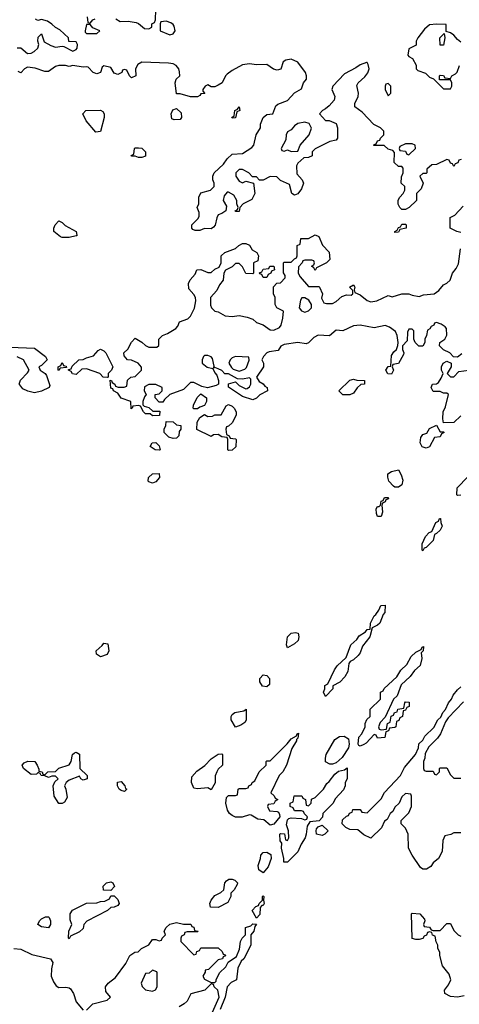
# Model space of a CAD drawing. Header units: inches. Extents: x 2380249 to 2585472, y 382747 to 546448.
# Tile 395 of 626: x 2496264 to 2498801, y 462488 to 468174. Entities that reach past the tile are written whole.
import ezdxf

# ---------------------------------------------------------------- set-up
doc = ezdxf.new("R2010")
doc.units = ezdxf.units.IN
doc.header["$MEASUREMENT"] = 0
doc.layers.add('C4496', color=7, linetype='Continuous')

msp = doc.modelspace()

# ---------------------------------------------------------------- linework, layer by layer
at = {"layer": 'C4496', "color": 4, "elevation": 48}
for points in [[(2496819.6, 468179.6), (2496843.6, 468163.6), (2496890, 468164.7), (2496936.9, 468156.9), (2496950, 468152), (2496983.6, 468123.6), (2497010, 468122), (2497026, 468130), (2497026, 468150), (2497042, 468158), (2497047.3, 468172.7), (2497049, 468230)], [(2496250, 468011.3), (2496270, 468012), (2496310, 467978), (2496330, 467981), (2496348, 467990), (2496368.7, 468010), (2496375.3, 468030), (2496369, 468050), (2496370, 468074), (2496390, 468092), (2496406.4, 468046.4), (2496444.5, 468024.5), (2496470, 468016), (2496510, 468022), (2496519.6, 468019.6), (2496570, 467992), (2496590, 468002), (2496595.3, 468010), (2496598, 468030), (2496590, 468046), (2496547.3, 468047.3), (2496546, 468070), (2496496, 468116), (2496470, 468129.2), (2496450, 468149), (2496424.7, 468164.7), (2496390, 468175.3), (2496368.4, 468168.4), (2496356.4, 468176.4)], [(2496654, 468190), (2496658, 468158), (2496670, 468154), (2496687.3, 468172.7), (2496700.4, 468179.6)], [(2498810, 468044), (2498790, 468059), (2498770, 468084), (2498750, 468098), (2498726, 468106), (2498726, 468146), (2498670, 468148.7), (2498630, 468144), (2498600.5, 468119.5), (2498562, 468070), (2498552, 468050), (2498552.7, 468027.3), (2498510, 468006), (2498504.7, 467970), (2498510, 467962), (2498532, 467950), (2498551.6, 467911.6), (2498552, 467890), (2498561, 467881), (2498605.4, 467865.4), (2498630, 467842), (2498652.7, 467832.7), (2498710, 467774), (2498750, 467774), (2498758, 467790), (2498758, 467810), (2498750, 467826), (2498686, 467826), (2498686, 467850), (2498690, 467854), (2498710, 467852), (2498718, 467838), (2498750, 467834), (2498758, 467850), (2498779, 467861), (2498789, 467871), (2498802, 467910)], [(2498812.7, 467367.3), (2498798, 467362), (2498792.7, 467347.3), (2498778, 467342), (2498770, 467326), (2498762, 467342), (2498750, 467346), (2498742, 467362), (2498730, 467366), (2498670, 467338), (2498643.6, 467336.4), (2498614, 467310), (2498614, 467290), (2498610, 467286), (2498590, 467286), (2498574, 467270), (2498592, 467230), (2498582, 467198), (2498554, 467170), (2498554, 467130), (2498511.1, 467088.9), (2498490, 467078), (2498470, 467078), (2498458, 467090), (2498448.9, 467108.9), (2498448.9, 467131.1), (2498458, 467150), (2498478, 467170), (2498486, 467190), (2498486, 467210), (2498466, 467230), (2498467.3, 467267.3), (2498478, 467290), (2498476.4, 467316.4), (2498470, 467326), (2498450, 467326), (2498426, 467350), (2498427.3, 467407.3), (2498418, 467418), (2498390, 467426), (2498367.3, 467447.3), (2498308, 467448), (2498310, 467454), (2498322, 467458), (2498330, 467474), (2498342, 467478), (2498346, 467490), (2498366, 467510), (2498366, 467530), (2498346, 467550), (2498308.9, 467568.9), (2498240.4, 467640.4), (2498198, 467670), (2498198, 467690), (2498218, 467730), (2498219, 467750), (2498210, 467794), (2498218, 467810), (2498256, 467844), (2498273.2, 467866.8), (2498282, 467890), (2498275.3, 467915.3), (2498270, 467926), (2498266, 467926), (2498230, 467914), (2498204.5, 467895.5), (2498138, 467862), (2498072, 467790), (2498064.7, 467770), (2498082.8, 467730), (2498078.8, 467710), (2498050, 467677.2), (2498030, 467659), (2498012, 467650), (2497994, 467630), (2498030, 467592), (2498050, 467592), (2498090, 467574), (2498098, 467550), (2498098, 467490), (2498090, 467478), (2498054, 467470), (2497970, 467428), (2497952, 467410), (2497952.7, 467387.3), (2497930, 467378), (2497903.6, 467376.4), (2497870, 467346), (2497862, 467330), (2497863.6, 467283.6), (2497894, 467250), (2497902, 467230), (2497890, 467198), (2497870, 467169), (2497850, 467161.2), (2497835.3, 467170), (2497822, 467222), (2497770, 467246), (2497747.3, 467267.3), (2497710, 467268), (2497670, 467248), (2497648, 467248), (2497630, 467266), (2497607.3, 467267.3), (2497586, 467290), (2497550, 467308), (2497530, 467308), (2497512, 467290), (2497512, 467270), (2497530, 467242), (2497550, 467232), (2497570, 467242), (2497614, 467230), (2497622, 467170), (2497603.6, 467136.4), (2497554, 467110), (2497534, 467090), (2497530, 467066), (2497510, 467066), (2497508, 467070), (2497522, 467078), (2497526, 467090), (2497518, 467110), (2497518, 467130), (2497500.4, 467160.4), (2497470, 467178), (2497462, 467178), (2497443.6, 467156.4), (2497438, 467130), (2497456.9, 467096.9), (2497454, 467070), (2497430, 467054), (2497410, 467048), (2497401, 467030), (2497391.6, 466988.4), (2497383.6, 466976.4), (2497370, 466966), (2497330, 466968), (2497303.6, 466956.4), (2497276.4, 466956.4), (2497263.1, 466963.1), (2497258, 466970), (2497258, 466990), (2497294.6, 467025.4), (2497300.4, 467039.6), (2497300.4, 467060.4), (2497288.7, 467090), (2497298, 467110), (2497298, 467150), (2497310, 467174), (2497366, 467190), (2497386, 467210), (2497386, 467230), (2497378, 467250), (2497378, 467270), (2497386, 467290), (2497440.4, 467339.6), (2497462, 467370), (2497490, 467398), (2497550, 467402), (2497604.7, 467435.3), (2497615.3, 467450), (2497628.7, 467510), (2497654, 467550), (2497654, 467570), (2497668.7, 467610), (2497690, 467626), (2497726, 467630), (2497743.1, 467676.9), (2497754.6, 467685.4), (2497810, 467706.8), (2497850, 467751.3), (2497890, 467774), (2497902, 467810), (2497919, 467830), (2497919, 467850), (2497914, 467870), (2497870, 467928.7), (2497830, 467945.2), (2497799.8, 467940.2), (2497784.7, 467930), (2497771.1, 467888.9), (2497750, 467882), (2497729.1, 467889.1), (2497690, 467915.3), (2497630, 467914), (2497590, 467919), (2497550, 467914), (2497490, 467881.2), (2497461.4, 467858.6), (2497451.3, 467850), (2497432, 467810), (2497410, 467795.3), (2497390, 467786), (2497370, 467786), (2497350, 467798), (2497334, 467790), (2497322, 467770), (2497322, 467762), (2497332.7, 467747.3), (2497310, 467746), (2497303.6, 467736.4), (2497290, 467729), (2497250, 467728.7), (2497190, 467746), (2497170, 467746), (2497162, 467810), (2497168, 467830), (2497188, 467850), (2497187.3, 467872.7), (2497182, 467890), (2497168, 467910), (2497150, 467919), (2497123.1, 467923.1), (2496970, 467928), (2496945.4, 467914.6), (2496932, 467890), (2496934, 467850), (2496910, 467838), (2496898, 467850), (2496882, 467882), (2496870, 467886), (2496858, 467882), (2496854, 467870), (2496830, 467858), (2496810, 467866), (2496790, 467898), (2496750, 467908), (2496741, 467899), (2496731.1, 467868.9), (2496710, 467862), (2496688.7, 467868.7), (2496659, 467899), (2496650, 467902), (2496630, 467899), (2496570, 467908.7), (2496550, 467904), (2496528.9, 467908.9), (2496490, 467909), (2496470, 467904), (2496430, 467875.3), (2496410, 467875.3), (2496353.6, 467893.6), (2496310, 467899), (2496292, 467890), (2496270, 467868), (2496255.3, 467875.3)], [(2498810, 466946), (2498786, 466950), (2498748, 466970), (2498748.4, 467031.6), (2498774.6, 467045.4), (2498823.1, 467096.9)], [(2498816, 466244), (2498790, 466226), (2498767.3, 466227.3), (2498746, 466250), (2498710, 466268), (2498686, 466290), (2498688, 466310), (2498718, 466330), (2498728.4, 466351.6), (2498728, 466390), (2498720.4, 466400.4), (2498696.4, 466416.4), (2498670, 466426), (2498658, 466422), (2498654, 466410), (2498638, 466402), (2498632, 466388), (2498618, 466382), (2498612, 466350), (2498602, 466330), (2498602, 466310), (2498590, 466288), (2498568.4, 466288.4), (2498546, 466310), (2498538, 466330), (2498538, 466378), (2498530, 466386), (2498510, 466386), (2498502, 466370), (2498499.6, 466320.4), (2498474, 466290), (2498474, 466270), (2498482, 466250), (2498479.6, 466240.4), (2498450.7, 466189.3), (2498418, 466182), (2498414, 466170), (2498422, 466150), (2498410, 466128), (2498389.1, 466129.1), (2498378, 466150), (2498390, 466172), (2498406, 466174), (2498410, 466234), (2498423.1, 466256.9), (2498438, 466270), (2498447.3, 466292.7), (2498448, 466310), (2498442, 466350), (2498433.6, 466373.6), (2498398, 466398), (2498372.7, 466407.3), (2498310, 466394), (2498229.1, 466409.1), (2498190, 466406), (2498130, 466378), (2498090, 466382), (2498051.6, 466348.4), (2497987.5, 466352.5), (2497962, 466338), (2497930, 466308), (2497916.9, 466303.1), (2497870, 466309), (2497790, 466298), (2497771.6, 466288.4), (2497756, 466264), (2497704.5, 466255.5), (2497690.7, 466249.3), (2497671.3, 466230), (2497662, 466210), (2497670.9, 466190.9), (2497671.3, 466170), (2497631.3, 466110), (2497645.4, 466085.4), (2497670, 466071.3), (2497678, 466058), (2497692, 466050), (2497694, 466030), (2497650, 466008), (2497630, 465988), (2497610, 465978), (2497550, 465998), (2497468.4, 466051.6), (2497469, 466071), (2497510, 466082), (2497530, 466062), (2497570, 466042), (2497576.4, 466043.6), (2497590, 466054), (2497598, 466070), (2497598, 466098), (2497590, 466106), (2497550, 466098), (2497520.4, 466100.4), (2497470, 466128.7), (2497448.9, 466128.9), (2497430, 466148), (2497410, 466158), (2497390, 466166), (2497382, 466162), (2497386, 466174), (2497377.2, 466217.2), (2497370, 466228), (2497350, 466235.3), (2497330, 466235.3), (2497324.7, 466230), (2497318, 466210), (2497318, 466190), (2497347.1, 466167.1), (2497379.6, 466159.6), (2497390, 466134), (2497402, 466122), (2497412, 466090), (2497412, 466070), (2497398, 466062), (2497348.7, 466048.7), (2497315.3, 466055.3), (2497270, 466078), (2497250, 466078), (2497210, 466038), (2497131.1, 466008.9), (2497099.6, 465980.4), (2497090, 465966), (2497070, 465966), (2497046, 465990), (2497046, 466010), (2497070, 466014), (2497086, 466030), (2497086, 466050), (2497050, 466068), (2497010, 466068), (2496985.4, 466054.6), (2496982, 466030), (2496994, 466010), (2496983.6, 465996.4), (2496974, 465970), (2496974, 465950), (2496982, 465942), (2497010, 465934), (2497032.7, 465912.7), (2497072.7, 465912.7), (2497072, 465888), (2497030, 465886), (2497018, 465898), (2496990, 465898), (2496978, 465910), (2496962, 465942), (2496950, 465946), (2496918, 465942), (2496914, 465930), (2496907.3, 465927.3), (2496906, 465970), (2496849, 465989), (2496830, 466018), (2496806, 466030), (2496802, 466042), (2496790, 466046), (2496787.3, 466092.7), (2496794, 466090), (2496798, 466078), (2496814, 466070), (2496818, 466058), (2496832.7, 466052.7), (2496867.3, 466052.7), (2496882, 466058), (2496887.3, 466092.7), (2496906, 466110), (2496930, 466114), (2496968, 466150), (2496967.3, 466167.3), (2496948, 466190), (2496910, 466208.7), (2496886, 466210), (2496867.3, 466232.7), (2496866, 466250), (2496888.7, 466271.3), (2496909, 466311), (2496930, 466334), (2496970, 466312), (2496990, 466292), (2497010, 466282), (2497056.4, 466283.6), (2497067.3, 466292.7), (2497068, 466330), (2497088, 466350), (2497118, 466362), (2497166, 466390), (2497176.4, 466403.6), (2497186, 466430), (2497234, 466446), (2497250, 466462), (2497272.5, 466507.5), (2497281.2, 466550), (2497279, 466570), (2497270, 466588), (2497240.4, 466620.4), (2497238, 466650), (2497247.3, 466672.7), (2497276.4, 466703.6), (2497286, 466730), (2497310, 466732), (2497350, 466714), (2497370, 466714), (2497390, 466734), (2497415.3, 466744.7), (2497426, 466770), (2497426, 466810), (2497448, 466830), (2497510, 466852), (2497528, 466870), (2497550, 466882), (2497570, 466882), (2497590, 466872), (2497605.4, 466845.4), (2497632, 466830), (2497642, 466810), (2497638, 466782), (2497614, 466770), (2497614, 466710), (2497610, 466706), (2497570, 466708), (2497550, 466746), (2497530, 466766), (2497510, 466766), (2497490, 466746), (2497451.6, 466728.4), (2497442, 466710), (2497438, 466670), (2497416.9, 466643.1), (2497402, 466610), (2497366, 466570), (2497365.2, 466525.2), (2497371, 466510), (2497390, 466491), (2497410, 466486.8), (2497450, 466464.7), (2497490, 466461), (2497530, 466466), (2497576.9, 466456.9), (2497610, 466444.7), (2497630, 466426), (2497670, 466411.3), (2497710, 466384), (2497730, 466380.7), (2497764.1, 466395.9), (2497772.7, 466410), (2497782.7, 466450), (2497786, 466490), (2497748, 466510), (2497738, 466530), (2497738, 466570), (2497728, 466590), (2497728, 466632), (2497747.3, 466652.7), (2497770, 466654), (2497796.4, 466683.6), (2497796.4, 466696.4), (2497787.3, 466712.7), (2497786, 466770), (2497790, 466774), (2497830, 466774), (2497850, 466794), (2497862, 466798), (2497866, 466810), (2497866, 466870), (2497882, 466878), (2497886, 466910), (2497930, 466911.3), (2497970, 466931.3), (2497990, 466922), (2498011.6, 466871.6), (2498050.9, 466830.9), (2498054, 466790), (2498034, 466770), (2497978, 466742), (2497970, 466726), (2497962, 466742), (2497948, 466750), (2497962, 466758), (2497966, 466770), (2497962, 466782), (2497950, 466786), (2497910, 466786), (2497898, 466782), (2497894, 466770), (2497872.7, 466747.3), (2497872, 466710), (2497882, 466690), (2497930, 466634), (2497990, 466634), (2497994, 466630), (2498011, 466591), (2498005.4, 466565.4), (2498019.6, 466539.6), (2498035.3, 466535.3), (2498070, 466536), (2498090, 466546), (2498124, 466576), (2498150, 466584.7), (2498176.4, 466583.6), (2498186, 466590), (2498186, 466610), (2498168, 466630), (2498190, 466642), (2498198, 466630), (2498194, 466614), (2498198, 466598), (2498230, 466584.7), (2498270, 466552), (2498290, 466544.7), (2498326, 466550), (2498390, 466582), (2498414, 466574), (2498470, 466591.3), (2498510, 466591.3), (2498530, 466582.8), (2498570, 466576), (2498594, 466586), (2498655.3, 466590), (2498684, 466610), (2498710, 466642), (2498730, 466652), (2498748, 466670), (2498762, 466710), (2498783.1, 466736.9), (2498796.4, 466763.6), (2498808, 466850)], [(2496210, 466282), (2496350, 466277.3), (2496414, 466230), (2496422, 466210), (2496390, 466178), (2496374, 466170), (2496382, 466150), (2496411.1, 466131.1), (2496419.8, 466119.8), (2496438, 466062), (2496434, 466050), (2496390, 466028), (2496350, 466019), (2496311.1, 466028.9), (2496282.7, 466042.7), (2496264.7, 466064.7), (2496262, 466070), (2496268.4, 466091.6), (2496310, 466134), (2496318, 466150), (2496286, 466210), (2496250, 466228)], [(2498810, 465886), (2498770, 465848), (2498710, 465846), (2498706, 465870), (2498708.7, 465910), (2498722, 465938), (2498738, 466010), (2498730, 466018), (2498710, 466018), (2498690, 466026), (2498650, 466026), (2498638, 466050), (2498646, 466070), (2498670, 466072), (2498680.4, 466079.6), (2498696.4, 466103.6), (2498708, 466130), (2498698, 466150), (2498698, 466170), (2498708, 466190), (2498730, 466202), (2498754, 466190), (2498754, 466170), (2498732, 466130), (2498750, 466112), (2498770, 466112), (2498798, 466142), (2498855.3, 466150)], [(2498810, 465428), (2498790, 465426), (2498786, 465430), (2498788.4, 465471.6), (2498850, 465534)], [(2498810, 463478), (2498770, 463478), (2498751.6, 463468.4), (2498718, 463462), (2498705.4, 463434.6), (2498702, 463370), (2498682, 463330), (2498650, 463306), (2498636.9, 463283.1), (2498611.3, 463268.7), (2498590, 463268.7), (2498578, 463278), (2498529.1, 463349.1), (2498508, 463390), (2498506, 463470), (2498490, 463506), (2498466, 463530), (2498466, 463550), (2498510, 463594), (2498526, 463630), (2498526, 463690), (2498522, 463702), (2498490, 463706), (2498470, 463686), (2498454, 463650), (2498430, 463626), (2498418, 463602), (2498402, 463590), (2498384.7, 463555.3), (2498370, 463546), (2498352.7, 463507.3), (2498291.6, 463448.4), (2498250, 463466), (2498216.4, 463496.4), (2498170, 463498), (2498146, 463510), (2498126, 463530), (2498127.3, 463552.7), (2498150, 463574), (2498162, 463578), (2498167.3, 463592.7), (2498182, 463598), (2498187.3, 463612.7), (2498230, 463614), (2498238, 463598), (2498270, 463594), (2498350, 463674), (2498368.7, 463711.3), (2498462, 463810), (2498484.7, 463855.3), (2498548, 463930), (2498566, 463970), (2498567.3, 463992.7), (2498590, 464014), (2498603.1, 464036.9), (2498654, 464086), (2498678, 464130), (2498694.6, 464145.4), (2498706, 464174), (2498722, 464190), (2498739, 464230), (2498755.3, 464250), (2498766, 464274), (2498790, 464304.7), (2498810, 464322)], [(2498825.4, 464234.6), (2498736.9, 464143.1), (2498721, 464119), (2498692, 464050), (2498675.3, 464024.7), (2498624.7, 463975.3), (2498603.6, 463936.4), (2498602, 463910), (2498594, 463890), (2498594, 463850), (2498598, 463838), (2498610, 463834), (2498650, 463834), (2498658, 463818), (2498670, 463814), (2498686, 463830), (2498686, 463850), (2498690, 463854), (2498730, 463854), (2498750, 463814), (2498770, 463794), (2498810, 463794)], [(2498830, 462538), (2498790.9, 462529.1), (2498750, 462534), (2498718, 462550), (2498715.3, 462570), (2498739.5, 462600.5), (2498753.2, 462630), (2498742.5, 462662.5), (2498704, 462710), (2498688.7, 462770), (2498688.4, 462788.4), (2498678, 462810), (2498678, 462830), (2498668.4, 462848.4), (2498662, 462882), (2498647.3, 462887.3), (2498642, 462902), (2498630, 462906), (2498618, 462902), (2498612.7, 462887.3), (2498598, 462882), (2498591.1, 462868.9), (2498570, 462862), (2498550, 462862), (2498528.9, 462868.9), (2498526, 463010), (2498530, 463014), (2498574, 463010), (2498599.6, 462979.6), (2498602, 462970), (2498594, 462950), (2498598, 462938), (2498630, 462934), (2498638, 462918), (2498650, 462914), (2498690, 462914), (2498730, 462954), (2498750, 462954), (2498770, 462914), (2498794, 462890), (2498810, 462882)], [(2496650, 462454), (2496686, 462490), (2496770, 462512), (2496788, 462530), (2496762, 462562), (2496759.3, 462590), (2496774, 462610), (2496817.2, 462642.8), (2496876.6, 462723.4), (2496899, 462770), (2496928, 462790), (2496948.9, 462791.1), (2496968, 462810), (2497008.7, 462831.3), (2497030, 462862), (2497050, 462862), (2497070, 462854), (2497082, 462858), (2497086, 462870), (2497106, 462890), (2497098, 462910), (2497110, 462932), (2497130, 462951), (2497170, 462961), (2497210, 462951.3), (2497251.1, 462951.1), (2497258, 462938), (2497270, 462934), (2497274, 462914), (2497294, 462910), (2497290, 462906), (2497230, 462906), (2497218, 462902), (2497214, 462890), (2497198, 462882), (2497194, 462870), (2497194, 462850), (2497270, 462774), (2497282, 462778), (2497287.3, 462792.7), (2497302, 462798), (2497310, 462814), (2497410, 462814), (2497432.7, 462792.7), (2497438, 462778), (2497450, 462774), (2497452, 462768), (2497438, 462762), (2497434, 462750), (2497410, 462746), (2497354, 462690), (2497334, 462686), (2497334, 462674), (2497322, 462650), (2497330, 462634), (2497370, 462614), (2497390, 462614), (2497398, 462622), (2497398, 462630), (2497418, 462670), (2497454.6, 462705.4), (2497468, 462732), (2497516, 462764), (2497533.6, 462806.4), (2497538, 462850), (2497548, 462870), (2497568, 462890), (2497567.3, 462932.7), (2497599, 462941), (2497610, 462952), (2497631.3, 462951.3), (2497622, 462938), (2497616, 462910), (2497598, 462890), (2497598.8, 462830), (2497557.3, 462750), (2497543, 462737), (2497522.5, 462697.5), (2497516, 462630), (2497485.4, 462614.6), (2497462, 462590), (2497450.8, 462530), (2497422, 462458)], [(2496230, 462811), (2496270, 462806.8), (2496335.2, 462775.2), (2496442, 462750), (2496456, 462730), (2496447.5, 462692.5), (2496446.8, 462650), (2496458.8, 462618.8), (2496475.3, 462595.3), (2496490, 462584.7), (2496530, 462586.8), (2496550, 462582.8), (2496556.7, 462576.7), (2496574, 462550), (2496590, 462502), (2496630, 462454)], [(2497377.5, 462442.5), (2497415.3, 462530), (2497408, 462570), (2497386, 462590), (2497382, 462602), (2497370, 462606), (2497332, 462570), (2497251.3, 462548.7), (2497230, 462506), (2497214, 462490), (2497185.4, 462474.6)]]:
    msp.add_lwpolyline(points, dxfattribs=at)
for points in [[(2496670, 468146), (2496650, 468146), (2496642, 468110), (2496642, 468102), (2496650, 468094), (2496710, 468094), (2496726, 468110), (2496687.3, 468127.3)], [(2497110, 468166), (2497078, 468162), (2497074, 468150), (2497074, 468110), (2497130, 468086), (2497150, 468092), (2497162, 468110), (2497156.4, 468136.4), (2497150, 468146), (2497136.4, 468156.4)], [(2498690, 468026), (2498688.4, 468068.4), (2498714, 468094), (2498718, 468070), (2498710, 468026)], [(2498390, 467806), (2498378, 467802), (2498374, 467790), (2498374, 467770), (2498390, 467734), (2498406, 467750), (2498406, 467790)], [(2497156.4, 467596.4), (2497142, 467602), (2497138, 467630), (2497147.3, 467652.7), (2497170, 467662), (2497195.3, 467635.3), (2497198, 467610), (2497190, 467598)], [(2497490, 467606), (2497488, 467610), (2497502, 467618), (2497506, 467650), (2497522, 467658), (2497530, 467671), (2497534, 467650), (2497518, 467642), (2497510, 467608)], [(2496704, 467524), (2496648, 467590), (2496628, 467630), (2496646, 467650), (2496730, 467651.3), (2496743.6, 467643.6), (2496752, 467630), (2496752, 467610), (2496730, 467528)], [(2497910, 467582), (2497870, 467575.3), (2497850, 467562), (2497830, 467538), (2497810, 467526), (2497802, 467510), (2497799.6, 467480.4), (2497774, 467430), (2497778, 467418), (2497790, 467414), (2497810, 467422), (2497830, 467412), (2497870, 467414), (2497882, 467450), (2497934, 467510), (2497948.4, 467548.4), (2497934, 467574)], [(2496950, 467378), (2496930, 467386), (2496910, 467386), (2496908, 467390), (2496922, 467398), (2496926, 467430), (2496930, 467434), (2496950, 467434), (2496970, 467432), (2496991.1, 467411.1), (2496990, 467386), (2496970, 467378)], [(2498530, 467458), (2498490, 467458), (2498458, 467442), (2498454, 467430), (2498458, 467418), (2498490, 467414), (2498498, 467398), (2498510, 467394), (2498548, 467430), (2498546, 467450)], [(2496510, 466915.3), (2496500.2, 466920.2), (2496462, 466950), (2496462, 466970), (2496468.7, 466990), (2496490, 467012), (2496510, 467002), (2496526.4, 466986.4), (2496590, 466951.3), (2496594, 466930), (2496594, 466926), (2496590, 466926), (2496550, 466915.3)], [(2498430, 466946), (2498428.7, 466950), (2498442, 466958), (2498450, 466974), (2498462, 466978), (2498470, 466994), (2498490, 466994), (2498494, 466990), (2498494, 466970), (2498458, 466962), (2498450, 466948)], [(2497670, 466686), (2497662, 466702), (2497650, 466706), (2497647.3, 466712.7), (2497662, 466718), (2497670, 466734), (2497702, 466738), (2497708.4, 466751.6), (2497731.6, 466751.6), (2497734, 466730), (2497718, 466722), (2497714, 466710), (2497698, 466702), (2497690, 466686)], [(2497910, 466568), (2497892.7, 466567.3), (2497884.7, 466555.3), (2497878, 466510), (2497890, 466492), (2497910, 466484.7), (2497930, 466492), (2497948, 466510), (2497948, 466530), (2497933.6, 466553.6)], [(2496770, 466108), (2496746, 466110), (2496726, 466130), (2496650, 466158), (2496623.6, 466156.4), (2496590, 466126), (2496568.4, 466128.4), (2496562, 466142), (2496546, 466150), (2496546, 466154), (2496562, 466158), (2496567.3, 466172.7), (2496606, 466210), (2496630, 466212), (2496650, 466222), (2496690, 466232), (2496716.4, 466263.6), (2496730, 466272), (2496750, 466262), (2496762, 466250), (2496802, 466170), (2496794, 466150), (2496774, 466130), (2496774, 466110)], [(2496490, 466148), (2496486, 466150), (2496486, 466170), (2496502, 466178), (2496510, 466194), (2496518, 466178), (2496532.7, 466172.7), (2496534, 466166), (2496498, 466162)], [(2497510, 466229), (2497490, 466222), (2497478, 466210), (2497471.3, 466190), (2497486, 466166), (2497496, 466156), (2497530, 466144.7), (2497564, 466156), (2497573.6, 466166.4), (2497588, 466208), (2497586, 466226)], [(2498130, 466008), (2498106, 466030), (2498170, 466092), (2498190, 466098), (2498210, 466092), (2498254, 466090), (2498254, 466070), (2498232, 466068), (2498211.3, 466048.7), (2498190, 466018), (2498170, 466008)], [(2497270, 465926), (2497266, 465930), (2497267.3, 465947.3), (2497288.4, 465991.6), (2497310, 466014), (2497342, 465990), (2497342, 465970), (2497330, 465946), (2497303.6, 465936.4), (2497290, 465926)], [(2497470, 465686), (2497466, 465690), (2497466, 465750), (2497462, 465762), (2497430, 465766), (2497410, 465778), (2497383.6, 465776.4), (2497370, 465768), (2497287.3, 465807.3), (2497288, 465850), (2497303.1, 465876.9), (2497330, 465894), (2497350, 465882), (2497376.4, 465883.6), (2497390, 465892), (2497427.3, 465892.7), (2497456.4, 465943.6), (2497470, 465952), (2497490, 465942), (2497502, 465930), (2497514, 465910), (2497514, 465890), (2497490, 465846), (2497470, 465826), (2497458, 465822), (2497454, 465810), (2497458, 465778), (2497474, 465770), (2497478, 465758), (2497510, 465754), (2497514, 465750), (2497512, 465708), (2497490, 465688)], [(2497150, 465755.3), (2497124, 465764), (2497098, 465790), (2497098, 465810), (2497108, 465830), (2497110, 465854), (2497150, 465852), (2497170, 465834), (2497194, 465830), (2497194, 465810), (2497184.7, 465795.3), (2497182, 465770), (2497170, 465758)], [(2498690, 465794), (2498710, 465794), (2498714, 465790), (2498698, 465782), (2498690, 465766), (2498658, 465762), (2498630, 465708), (2498610, 465699), (2498587, 465707), (2498576, 465730), (2498579.3, 465760.7), (2498590, 465778), (2498614.6, 465785.4), (2498630, 465814), (2498670, 465832)], [(2497070, 465688.7), (2497046, 465690), (2497018, 465710), (2497028.9, 465731.1), (2497050, 465732), (2497070, 465714), (2497074, 465690)], [(2497030, 465498), (2497010, 465506), (2497006, 465510), (2497008, 465530), (2497030, 465552), (2497070, 465554), (2497072, 465530), (2497050, 465506)], [(2498430, 465475.3), (2498421.2, 465481.2), (2498395.3, 465510), (2498388.4, 465531.6), (2498388.9, 465551.1), (2498410, 465564.7), (2498450, 465574), (2498466, 465546), (2498475.3, 465515.3), (2498470, 465488), (2498450, 465475.3)], [(2498330, 465306), (2498323.1, 465323.1), (2498322, 465350), (2498330, 465362), (2498338, 465362), (2498346, 465370), (2498350, 465394), (2498362, 465398), (2498370, 465414), (2498390, 465414), (2498392.7, 465407.3), (2498378, 465402), (2498374, 465390), (2498358, 465382), (2498354, 465370), (2498358, 465330), (2498350, 465306)], [(2498590, 465106), (2498586, 465110), (2498587.3, 465147.3), (2498606, 465190), (2498627.3, 465212.7), (2498642, 465218), (2498666, 465270), (2498682, 465278), (2498687.3, 465292.7), (2498692.7, 465292.7), (2498694, 465270), (2498702, 465250), (2498690, 465226), (2498670, 465206), (2498658, 465202), (2498650, 465166), (2498610, 465126), (2498598, 465122)], [(2498030, 464266), (2498018, 464290), (2498026, 464310), (2498026, 464330), (2498042, 464338), (2498080.2, 464419.8), (2498096.4, 464443.6), (2498148, 464490), (2498175.3, 464564.7), (2498210, 464594), (2498223.1, 464616.9), (2498260.4, 464639.6), (2498270, 464652), (2498286, 464654), (2498288.7, 464690), (2498309.1, 464730.9), (2498320.4, 464739.6), (2498336.4, 464763.6), (2498348.9, 464791.1), (2498372.7, 464792.7), (2498371.3, 464750), (2498361, 464739), (2498342, 464690), (2498330, 464678), (2498298, 464662), (2498284.7, 464610), (2498242.8, 464557.2), (2498230, 464518), (2498218, 464502), (2498190, 464478), (2498171.6, 464468.4), (2498163.6, 464456.4), (2498158, 464410), (2498139.8, 464380.2), (2498110.9, 464349.1), (2498072, 464328), (2498070.9, 464309.1)], [(2497810, 464546), (2497804, 464564), (2497809, 464610), (2497830, 464630.7), (2497855.3, 464635.3), (2497871.3, 464631.3), (2497876, 464610), (2497871, 464589), (2497851, 464569)], [(2496730, 464495.3), (2496708, 464510), (2496706, 464530), (2496740.4, 464559.6), (2496750, 464574), (2496772, 464570), (2496778, 464530), (2496770, 464509)], [(2498350, 464074), (2498382, 464078), (2498386, 464110), (2498402, 464118), (2498407.3, 464152.7), (2498422, 464158), (2498427.3, 464172.7), (2498442, 464178), (2498447.3, 464192.7), (2498482, 464198), (2498486, 464230), (2498490, 464234), (2498512.7, 464232.7), (2498512.7, 464207.3), (2498498, 464202), (2498490, 464186), (2498478, 464182), (2498474, 464150), (2498458, 464142), (2498452.7, 464127.3), (2498438, 464122), (2498434, 464090), (2498430, 464086), (2498398, 464082), (2498392.7, 464067.3), (2498378, 464062), (2498371.1, 464028.9), (2498330, 464026), (2498322, 464042), (2498310, 464046), (2498263.6, 463996.4), (2498250, 463988), (2498230, 463978), (2498222, 463982), (2498218, 463990), (2498222, 464030), (2498238, 464050), (2498258, 464090), (2498258, 464110), (2498267.3, 464132.7), (2498286, 464150), (2498287.3, 464192.7), (2498346, 464250), (2498346, 464290), (2498362, 464298), (2498367.3, 464312.7), (2498440.4, 464379.6), (2498463.1, 464416.9), (2498498, 464450), (2498523.1, 464496.9), (2498550, 464522), (2498582, 464538), (2498586, 464550), (2498594, 464554), (2498592, 464530), (2498582, 464518), (2498584.7, 464484.7), (2498575.3, 464444.7), (2498543.5, 464416.5), (2498518, 464382), (2498466, 464334), (2498442, 464270), (2498422, 464250), (2498372.7, 464147.3), (2498343.6, 464116.4), (2498334, 464090), (2498338, 464078)], [(2497690, 464322), (2497666.3, 464326.3), (2497649.6, 464349.6), (2497649.6, 464370.4), (2497670, 464390.8), (2497690, 464386), (2497706, 464370), (2497705.4, 464334.6)], [(2497510, 464088), (2497484, 464130), (2497484, 464150), (2497490, 464162), (2497506.3, 464173.7), (2497558, 464182), (2497572, 464192), (2497571.6, 464128.4), (2497563.6, 464116.4), (2497539.8, 464100.2)], [(2497710, 463522), (2497673.2, 463553.2), (2497638, 463558), (2497600.4, 463580.4), (2497590, 463582), (2497548.9, 463568.9), (2497510, 463568.7), (2497490, 463579), (2497475.3, 463590), (2497464, 463610), (2497454, 463650), (2497458, 463682), (2497470, 463694), (2497510, 463694), (2497522, 463698), (2497526, 463730), (2497530, 463734), (2497570, 463734), (2497582, 463738), (2497586, 463750), (2497602, 463758), (2497606, 463770), (2497622, 463778), (2497646, 463830), (2497686, 463870), (2497686, 463890), (2497690, 463894), (2497710, 463894), (2497808.4, 463991.6), (2497830, 464022), (2497862, 464038), (2497866, 464050), (2497874, 464054), (2497870, 464026), (2497862, 464018), (2497862, 464010), (2497835.3, 463964.7), (2497804.7, 463870), (2497782, 463830), (2497762, 463810), (2497714, 463710), (2497732.7, 463692.7), (2497738, 463678), (2497754, 463670), (2497738, 463662), (2497730, 463646), (2497698, 463642), (2497694, 463630), (2497706.4, 463606.4), (2497750, 463602), (2497758, 463598), (2497763.6, 463583.6), (2497764.7, 463570), (2497730, 463528)], [(2498070, 463874), (2498054.6, 463874.6), (2498030, 463888), (2498028.7, 463910), (2498033.2, 463930), (2498082.4, 464017.6), (2498110, 464034.8), (2498137.3, 464037.3), (2498161, 464021), (2498164.9, 463990), (2498162, 463970), (2498125.8, 463914.2), (2498090, 463882)], [(2496630, 463782), (2496618, 463790), (2496610, 463806), (2496550, 463782), (2496532, 463770), (2496522, 463750), (2496531.1, 463731.1), (2496538, 463682), (2496523.6, 463656.4), (2496510, 463648.7), (2496490, 463648), (2496464, 463690), (2496458, 463750), (2496467.3, 463772.7), (2496486, 463790), (2496470, 463806), (2496450, 463806), (2496430, 463798), (2496410, 463808), (2496388.9, 463808.9), (2496382, 463822), (2496370, 463826), (2496362, 463818), (2496330, 463815.3), (2496286, 463850), (2496278, 463870), (2496290, 463882), (2496311.6, 463891.6), (2496351.3, 463891.3), (2496364.7, 463870), (2496374, 463846), (2496374, 463834), (2496394, 463830), (2496398, 463818), (2496410, 463814), (2496426, 463830), (2496470, 463832), (2496490, 463851.3), (2496548.9, 463871.1), (2496562, 463890), (2496568.7, 463930), (2496580.2, 463939.8), (2496590, 463944.7), (2496610, 463932), (2496612, 463850), (2496654, 463810), (2496654, 463790)], [(2497370, 463726), (2497350, 463738), (2497290, 463732.3), (2497270, 463737.2), (2497256.2, 463770), (2497258, 463802), (2497285.6, 463834.4), (2497332.7, 463867.3), (2497370, 463906), (2497410, 463932), (2497430, 463934), (2497434, 463930), (2497434, 463870), (2497410, 463846), (2497402, 463830), (2497392.7, 463807.3), (2497392, 463768)], [(2497788.7, 463308.7), (2497788.9, 463331.1), (2497775.3, 463390), (2497778, 463418), (2497767.3, 463432.7), (2497766, 463470), (2497770, 463474), (2497792.7, 463472.7), (2497798, 463438), (2497810, 463434), (2497818, 463450), (2497815.3, 463490), (2497804, 463524), (2497810, 463554), (2497818, 463562), (2497830, 463564.7), (2497890, 463562), (2497910, 463554), (2497922, 463558), (2497926, 463570), (2497907.3, 463587.3), (2497902, 463602), (2497890, 463606), (2497850, 463606), (2497842, 463622), (2497826, 463630), (2497826, 463650), (2497842, 463658), (2497847.3, 463692.7), (2497892.7, 463692.7), (2497898, 463678), (2497914, 463670), (2497918, 463638), (2497930, 463634), (2497946, 463650), (2497947.3, 463672.7), (2497970, 463682), (2498018, 463730), (2498036.4, 463763.6), (2498050, 463774), (2498082, 463818), (2498104.7, 463835.3), (2498138, 463842), (2498154, 463854), (2498154, 463790), (2498142, 463770), (2498142, 463750), (2498132.7, 463727.3), (2498085.4, 463674.6), (2498074, 463650), (2498014, 463590), (2498011.6, 463568.4), (2497992.7, 463547.3), (2497938, 463542), (2497923.6, 463516.4), (2497918, 463470), (2497911, 463450), (2497887.7, 463412.3), (2497870, 463368.7), (2497810, 463308.7)], [(2496870, 463718), (2496850, 463722), (2496838, 463730), (2496828.7, 463750), (2496829.1, 463770.9), (2496850, 463774.8), (2496870.8, 463750), (2496875.3, 463735.3), (2496882, 463730)], [(2498010, 463463.7), (2497978, 463470), (2497975.3, 463490), (2497978, 463502), (2497987.3, 463512.7), (2498010, 463522), (2498044.7, 463490), (2498024.7, 463470)], [(2497670, 463248), (2497644, 463264), (2497641.2, 463290), (2497654, 463330), (2497655.3, 463350), (2497670, 463364.7), (2497690, 463366), (2497714, 463354), (2497714.8, 463330), (2497698, 463282)], [(2496790, 463146), (2496747.3, 463147.3), (2496746, 463170), (2496766, 463190), (2496790, 463196), (2496802, 463190), (2496811.1, 463168.9)], [(2497410, 463048), (2497366, 463050), (2497362, 463070), (2497369, 463090), (2497390, 463116), (2497425.6, 463134.4), (2497442, 463150), (2497449, 463190), (2497458, 463202), (2497470.9, 463210.9), (2497490, 463211), (2497505.4, 463205.4), (2497522, 463190), (2497519.6, 463180.4), (2497502, 463150), (2497482, 463130), (2497482, 463110), (2497464.7, 463075.3)], [(2496550, 462866), (2496546, 462870), (2496548, 462910), (2496566, 462950), (2496556.4, 462976.4), (2496555.3, 463010), (2496568.9, 463031.1), (2496650, 463072), (2496710, 463074), (2496730, 463082), (2496756.4, 463083.6), (2496782, 463098), (2496790, 463114), (2496810, 463114), (2496830, 463094), (2496838, 463070), (2496830, 463058), (2496810, 463048.7), (2496790, 463048), (2496770.9, 463029.1), (2496651.6, 462968.4), (2496634, 462950), (2496630, 462926), (2496610, 462906), (2496558, 462882)], [(2497630, 462986), (2497606, 463030), (2497627.3, 463052.7), (2497642, 463058), (2497646, 463070), (2497666, 463090), (2497666, 463110), (2497670, 463114), (2497674, 463110), (2497671.3, 463088.7), (2497674.8, 463070), (2497670, 463058), (2497662, 463058), (2497652, 463048), (2497650, 463006)], [(2496430, 462929), (2496390, 462935.3), (2496369, 462950), (2496378, 462970), (2496390, 462982), (2496412.7, 462992.7), (2496430, 462994), (2496434, 462990), (2496442, 462970), (2496442, 462950)], [(2497030, 462686), (2497011.6, 462668.4), (2496990, 462666), (2496964.7, 462610), (2496971.1, 462591.1), (2496990, 462572), (2497030, 462564.7), (2497048.4, 462571.6), (2497058, 462590), (2497058, 462670), (2497055.3, 462675.3)]]:
    msp.add_lwpolyline(points, close=True, dxfattribs=at)

doc.saveas('drawing.dxf')
